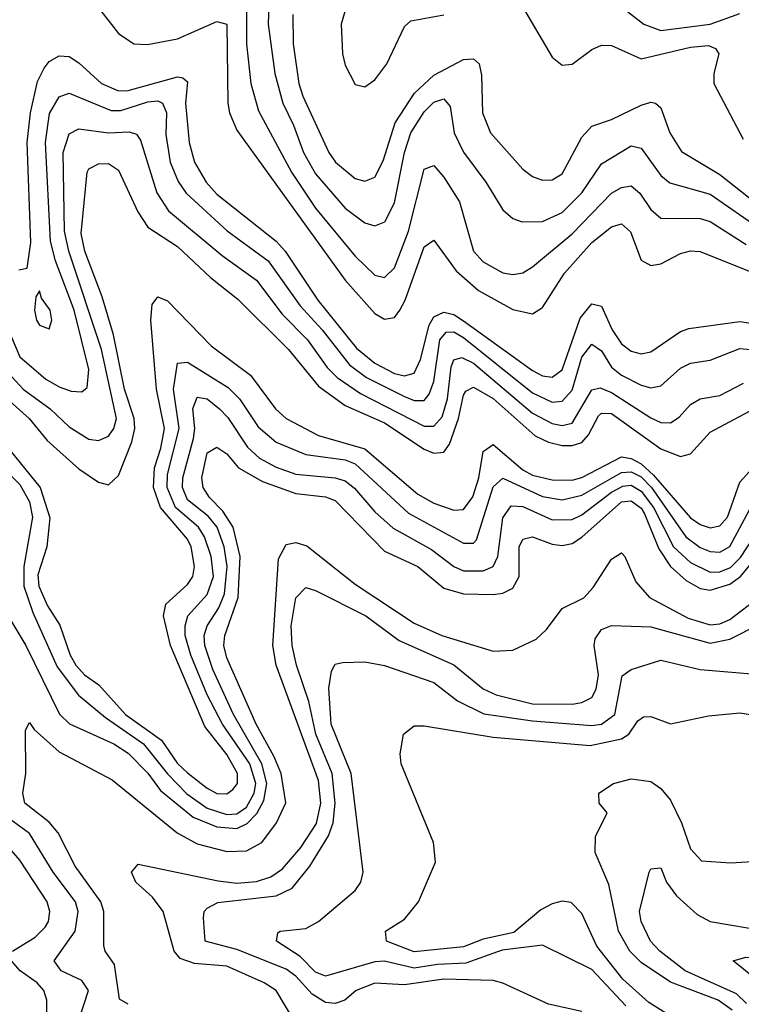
# Model space of a CAD drawing. Header units: inches. Extents: x 884549 to 1028252, y 526810 to 653624.
# Tile 1041 of 1056: x 1006490 to 1007953, y 643162 to 645159. Entities that reach past the tile are written whole.
import ezdxf

# ---------------------------------------------------------------- set-up
doc = ezdxf.new("R2010")
doc.units = ezdxf.units.IN
doc.header["$MEASUREMENT"] = 0
doc.layers.add('B0604', color=7, linetype='Continuous')

msp = doc.modelspace()

# ---------------------------------------------------------------- linework, layer by layer
at = {"layer": 'B0604', "color": 5}
for points, elevation in [([(1006650, 645183.6), (1006690, 645131), (1006721.3, 645110), (1006749.2, 645109.2), (1006810, 645120.5), (1006890, 645155.8), (1006910, 645150.1), (1006911.9, 644990), (1006915.4, 644970), (1006930, 644935.1), (1007150, 644631.1), (1007210, 644563.4), (1007230, 644551.5), (1007250, 644554.9), (1007260.5, 644570), (1007271.7, 644590), (1007310, 644698.3), (1007330, 644711.8), (1007374.8, 644650), (1007420.6, 644610), (1007490, 644571.7), (1007530, 644562.3), (1007550, 644575.7), (1007594.6, 644645.4), (1007650, 644707), (1007690, 644739.2), (1007710, 644745.1), (1007728.8, 644728.8), (1007750, 644671.6), (1007770, 644660.4), (1007790, 644663.7), (1007830, 644684.8), (1007850, 644690.5), (1007870, 644689.3), (1007969.4, 644649.4)], 2720), ([(1006950, 645190), (1006950, 645109.9), (1006958.9, 645030), (1006974.4, 644974.4), (1007041.1, 644850), (1007090, 644777.2), (1007170, 644679.7), (1007210, 644641.3), (1007230, 644636.1), (1007250, 644656.2), (1007278.2, 644730), (1007310, 644855.9), (1007330, 644863.2), (1007350, 644840.1), (1007381.5, 644790), (1007410.1, 644690), (1007430, 644668), (1007470, 644645.8), (1007490, 644642.5), (1007510, 644646), (1007530, 644657.6), (1007610, 644724.6), (1007690, 644807.2), (1007710, 644818.7), (1007730, 644822.2), (1007747.5, 644807.5), (1007770, 644774.3), (1007790, 644756.6), (1007870, 644756.2), (1007890, 644749.7), (1007963, 644703)], 2740), ([(1006995.5, 645190), (1006993.5, 645150), (1007007.3, 645050), (1007023.3, 644990), (1007045.4, 644945.4), (1007065.2, 644890), (1007090, 644846.3), (1007150, 644776.6), (1007190, 644747.1), (1007210, 644740.8), (1007230.7, 644749.3), (1007250, 644787.7), (1007270.2, 644890), (1007283.3, 644930), (1007310, 644972.6), (1007330, 644991.7), (1007350, 644998.5), (1007363, 644983), (1007370.7, 644930), (1007390, 644890.7), (1007435.3, 644830), (1007470, 644773.7), (1007490, 644756.2), (1007508.9, 644748.9), (1007550, 644750.1), (1007590, 644767.9), (1007630, 644808.2), (1007670, 644866.8), (1007730, 644903.3), (1007750, 644898.7), (1007790, 644843.4), (1007808.2, 644828.2), (1007890, 644805.6), (1007993.6, 644733.6)], 2760), ([(1007150, 645177.9), (1007142.1, 645150), (1007144.3, 645090), (1007150, 645067.2), (1007170, 645027.7), (1007190, 645022.8), (1007210, 645037.5), (1007234.7, 645070), (1007270, 645145.4), (1007283, 645157), (1007350, 645169)], 2820), ([(1007506.9, 645190), (1007570, 645083.2), (1007590, 645067.3), (1007610, 645069.2), (1007650, 645098.5), (1007670, 645107.6), (1007690, 645107.2), (1007750, 645079.8), (1007850, 645103.8), (1007886.6, 645106.6), (1007900.9, 645100.9), (1007907.6, 645090), (1007897.6, 645050), (1007897.3, 645030), (1007956.8, 644916.8)], 2820), ([(1007707.4, 645187.4), (1007755.5, 645150), (1007790, 645137.6), (1007890.1, 645149.9), (1007950, 645172)], 2840), ([(1007044.1, 645170), (1007044.3, 645110), (1007056, 645030), (1007064, 645004), (1007116.7, 644890), (1007130.1, 644870), (1007170, 644836.9), (1007190, 644831.4), (1007210, 644839.8), (1007226.9, 644873.1), (1007251.6, 644950), (1007290.5, 645010), (1007330, 645047), (1007390, 645078.2), (1007410, 645080.1), (1007421.5, 645070), (1007426.7, 645046.6), (1007428.3, 644970), (1007444.6, 644930), (1007510, 644856.2), (1007530, 644841.4), (1007550, 644833.5), (1007570, 644834.4), (1007590, 644846.6), (1007630, 644920.7), (1007650, 644943.4), (1007690, 644956.5), (1007750, 644985.8), (1007770, 644991.8), (1007779.6, 644990), (1007790, 644980.8), (1007808.6, 644930), (1007832.2, 644892.2), (1007910, 644845.5), (1008010, 644765.9)], 2780), ([(1006488.4, 644651.6), (1006505.1, 644654.9), (1006512.8, 644707.2), (1006505.2, 644910), (1006511.7, 644970), (1006525.9, 645034.1), (1006539.4, 645060.6), (1006550, 645074.2), (1006570, 645085.9), (1006590, 645084.6), (1006610, 645072), (1006656, 645030), (1006690, 645015), (1006710, 645015.5), (1006810, 645043.1), (1006821.1, 645041.1), (1006830, 645033.4), (1006826.3, 644990), (1006833.3, 644910), (1006844.7, 644870), (1006868.4, 644830), (1006890, 644805.3), (1007009.7, 644710), (1007028.1, 644690), (1007094.5, 644590), (1007172.9, 644492.9), (1007210, 644462.8), (1007250, 644441.7), (1007270, 644436.6), (1007290, 644442.3), (1007302.9, 644470), (1007320.3, 644539.7), (1007330, 644556.8), (1007350, 644565.9), (1007370, 644561.1), (1007390, 644548.2), (1007530, 644447.7), (1007550, 644436.6), (1007570, 644433.8), (1007590, 644449.3), (1007626.5, 644553.5), (1007650, 644582.9), (1007670, 644577.8), (1007691.7, 644530), (1007710, 644501.8), (1007730, 644486.6), (1007750, 644481.6), (1007770, 644485.6), (1007830, 644526.5), (1007847.2, 644532.8), (1007950, 644547), (1008051.7, 644531.7)], 2680), ([(1006449.4, 644569.4), (1006490, 644475.3), (1006542.8, 644430), (1006570, 644414.7), (1006594.5, 644405.5), (1006615.8, 644404.1), (1006627.1, 644412.9), (1006630.4, 644449.6), (1006600.4, 644570), (1006562.7, 644670), (1006552.4, 644710), (1006542.1, 644910), (1006550.7, 644969.3), (1006570, 645002.7), (1006590, 645010.1), (1006675.2, 644975.2), (1006695.2, 644975.2), (1006750, 644992.9), (1006770, 644994.5), (1006779.6, 644990), (1006787.4, 644970), (1006786.5, 644926.5), (1006795.4, 644870), (1006811.3, 644831.3), (1006827.4, 644807.4), (1006910.7, 644730.7), (1006993.5, 644670), (1007058.5, 644578.5), (1007103.2, 644530), (1007158.8, 644458.8), (1007193.1, 644433.1), (1007270, 644394.9), (1007290, 644387.1), (1007310, 644387.1), (1007320.6, 644399.4), (1007330, 644425.2), (1007342, 644510), (1007354.5, 644525.5), (1007370, 644526.4), (1007390, 644514.7), (1007530, 644402), (1007570, 644383.6), (1007590, 644385.1), (1007610, 644407.8), (1007630, 644474.8), (1007650, 644501.2), (1007670, 644487.4), (1007690, 644454.7), (1007710, 644437.9), (1007750, 644417.6), (1007770, 644412.5), (1007790, 644416.5), (1007830, 644452.1), (1007850, 644462.4), (1007890, 644468.6), (1007950, 644492.4), (1008010, 644487.1)], 2660), ([(1006459.7, 644450), (1006497.1, 644410), (1006551.6, 644370), (1006590, 644333.3), (1006630, 644308.6), (1006650, 644305.8), (1006670, 644314.6), (1006681, 644330), (1006686.1, 644350), (1006655.8, 644490), (1006589.3, 644690), (1006580.9, 644730), (1006578.4, 644890), (1006590, 644927.8), (1006610, 644937.8), (1006669.8, 644929.8), (1006711.9, 644931.9), (1006726.8, 644926.8), (1006734.7, 644914.7), (1006767.9, 644808), (1006791.8, 644771.8), (1006900.6, 644680.6), (1006970, 644630.7), (1007022.1, 644562.1), (1007073.6, 644510), (1007113.6, 644453.6), (1007133.6, 644433.6), (1007180.9, 644400.9), (1007310, 644335), (1007330, 644334.7), (1007346.6, 644353.4), (1007357.4, 644390), (1007365.1, 644454.9), (1007370.5, 644469.5), (1007386.3, 644473.7), (1007410, 644462.5), (1007530, 644361.3), (1007570, 644340.1), (1007590, 644335.8), (1007610, 644340.6), (1007650, 644408.3), (1007667.2, 644412.8), (1007690, 644402.7), (1007770, 644351.5), (1007790, 644342.2), (1007810, 644341.5), (1007827.2, 644352.8), (1007850, 644378.7), (1007869.7, 644390.3), (1007910, 644396.6), (1007957.9, 644422.1)], 2640), ([(1006457, 644397), (1006508.9, 644350), (1006545.9, 644305.9), (1006610, 644248.4), (1006650, 644221.3), (1006670, 644215.9), (1006690, 644234.3), (1006717.2, 644302.8), (1006723.6, 644330), (1006722.3, 644350), (1006702.7, 644410), (1006680.1, 644520.1), (1006657.2, 644597.2), (1006621.8, 644690), (1006614.6, 644725.4), (1006626.5, 644850), (1006630, 644856.6), (1006650, 644866.9), (1006670, 644867.8), (1006690, 644853.7), (1006729.2, 644769.2), (1006750, 644738.5), (1006810, 644699.2), (1006876.6, 644636.6), (1006932, 644592), (1007035.1, 644490), (1007096, 644416), (1007150, 644376.4), (1007230, 644341.6), (1007310, 644287.9), (1007330, 644279.9), (1007350, 644282.3), (1007361.7, 644298.3), (1007380, 644350), (1007390, 644397.5), (1007394.5, 644405.5), (1007410, 644414.1), (1007450, 644391.1), (1007535.3, 644315.3), (1007562, 644302), (1007590, 644295.5), (1007610, 644295.4), (1007630, 644301.9), (1007643.2, 644316.8), (1007664, 644356), (1007670, 644360.9), (1007690, 644360.4), (1007790, 644288.6), (1007830, 644273.3), (1007850, 644278.3), (1007890, 644322.2), (1007970, 644365.3)], 2620), ([(1006450, 644310.7), (1006531.6, 644210), (1006551.3, 644148.7), (1006544.8, 644090), (1006526.7, 644033.3), (1006528.5, 644010), (1006546.6, 643970), (1006571.1, 643931.1), (1006592.1, 643870), (1006603.6, 643850), (1006621.1, 643830), (1006650.1, 643810), (1006704.4, 643750), (1006777.8, 643697.8), (1006810, 643650.4), (1006830, 643631.8), (1006870, 643600.1), (1006890, 643589.8), (1006910, 643589), (1006922.4, 643597.6), (1006931.5, 643610), (1006931.7, 643630), (1006910, 643668.4), (1006865.2, 643725.2), (1006795.5, 643890), (1006781.5, 643950), (1006786.5, 643973.5), (1006830, 644013.8), (1006840.8, 644030), (1006844.6, 644050), (1006837.5, 644090), (1006830, 644105.3), (1006775.8, 644170), (1006761.3, 644210), (1006763.3, 644250), (1006776.4, 644290), (1006783.3, 644330), (1006767.4, 644410), (1006755.6, 644550), (1006758.3, 644581.7), (1006770, 644596.8), (1006790, 644588.8), (1006877.9, 644497.9), (1006958, 644438), (1007008.4, 644370), (1007030.2, 644350.2), (1007096.2, 644316.1), (1007190, 644288.4), (1007297.1, 644197.1), (1007330, 644178.7), (1007370, 644164.2), (1007390, 644165.9), (1007408.7, 644191.3), (1007421, 644230), (1007430, 644283.2), (1007450, 644297.5), (1007510, 644246.1), (1007530, 644235.4), (1007570, 644226), (1007610, 644225.4), (1007630, 644230.4), (1007710, 644272.2), (1007730, 644268.9), (1007750, 644258.2), (1007775.2, 644235.2), (1007850, 644148.9), (1007870, 644134.9), (1007890, 644128.3), (1007910, 644132.7), (1007925.2, 644150), (1007950, 644220.8), (1007970, 644242.9)], 2580), ([(1006430, 644275.5), (1006490, 644216.6), (1006510, 644181.5), (1006516.2, 644150), (1006498.2, 644050), (1006498.6, 644010), (1006516.5, 643956.5), (1006566.2, 643846.2), (1006608.9, 643788.9), (1006663.7, 643743.7), (1006740.8, 643690), (1006789.4, 643629.4), (1006828.8, 643588.8), (1006870, 643560), (1006910, 643547.1), (1006930, 643548.1), (1006950, 643562), (1006965.2, 643590), (1006968.5, 643610), (1006956.4, 643650), (1006901.4, 643730), (1006870, 643789.9), (1006837.3, 643870), (1006825.8, 643910), (1006825.2, 643930), (1006830.8, 643950), (1006870, 643993.1), (1006882.9, 644030), (1006878.1, 644070), (1006865, 644110), (1006852.2, 644130), (1006805.9, 644170), (1006789, 644210), (1006790, 644236.8), (1006813.3, 644330), (1006801.6, 644410), (1006810, 644462.3), (1006830, 644464.8), (1006913, 644413), (1006935.8, 644390), (1006973.3, 644333.4), (1007010, 644302.3), (1007070, 644277.1), (1007150, 644266.1), (1007170, 644258.6), (1007278.3, 644158.3), (1007390, 644097.2), (1007410, 644097.3), (1007416.1, 644103.9), (1007450, 644211.5), (1007470, 644229), (1007550, 644192.1), (1007590, 644185.6), (1007630, 644194.5), (1007710, 644240.9), (1007730, 644242.4), (1007750, 644232), (1007771.3, 644210), (1007840.9, 644110), (1007870, 644088.3), (1007890, 644080.3), (1007910, 644079), (1007930, 644090.4), (1007970, 644165.1)], 2560), ([(1006441.5, 643990), (1006502.2, 643890), (1006570.4, 643750.4), (1006590.7, 643730.7), (1006680.6, 643690), (1006710, 643671.2), (1006750, 643631.1), (1006775.8, 643595.8), (1006841.6, 643541.6), (1006890, 643522), (1006930, 643518.7), (1006951.5, 643528.5), (1006971, 643549), (1006984.7, 643575.3), (1006991.4, 643610), (1006980.9, 643650), (1006923.3, 643750), (1006881.4, 643841.4), (1006865.4, 643890), (1006864.3, 643910), (1006870, 643930), (1006893.8, 643966.2), (1006905.3, 643994.7), (1006910.7, 644050), (1006904.8, 644090), (1006890.3, 644130), (1006872.4, 644152.4), (1006830, 644185.6), (1006820.4, 644210), (1006821, 644230), (1006842.5, 644310), (1006845.1, 644330), (1006840.8, 644370), (1006850, 644393.4), (1006870, 644390.3), (1006894.8, 644370), (1006912.3, 644352.3), (1006952.1, 644292.1), (1006976, 644270), (1007010, 644251.2), (1007050, 644237.2), (1007130, 644230), (1007150, 644223.5), (1007169.1, 644209.1), (1007210, 644160.9), (1007247.5, 644127.5), (1007324.8, 644084.8), (1007370, 644049.8), (1007390, 644041.1), (1007430, 644041), (1007450.3, 644050), (1007459.7, 644070), (1007470, 644148.6), (1007486.6, 644173.4), (1007510, 644171.9), (1007570, 644144.8), (1007610, 644145.7), (1007630, 644155), (1007690, 644201.1), (1007713.2, 644213.2), (1007730, 644214.7), (1007750, 644202.7), (1007775, 644170), (1007816, 644090), (1007850, 644058.2), (1007890, 644038.6), (1007910, 644039.2), (1007931.7, 644048.3), (1007951.7, 644068.3), (1007990, 644127.4)], 2540), ([(1006710, 643161.9), (1006692.1, 643172.1), (1006682.5, 643242.5), (1006663.2, 643270), (1006660.9, 643280.9), (1006660.7, 643350), (1006654.4, 643370), (1006602.1, 643442.1), (1006568.1, 643510), (1006550, 643531.6), (1006500.3, 643570), (1006496.6, 643590), (1006502.2, 643630), (1006501.8, 643718.2), (1006510, 643733.6), (1006519.6, 643719.6), (1006570, 643673.9), (1006677.3, 643617.3), (1006809.2, 643510), (1006850, 643487.2), (1006910, 643472.2), (1006950, 643472.9), (1006981, 643490), (1007010.7, 643530), (1007029.5, 643570.5), (1007020.3, 643630), (1007005.6, 643665.6), (1006969.3, 643730), (1006910, 643864.5), (1006904.1, 643890), (1006905.7, 643910), (1006933.1, 643986.9), (1006937.1, 644070), (1006922.5, 644130), (1006902.1, 644162.1), (1006874.6, 644190), (1006862.1, 644210), (1006859.4, 644230), (1006870, 644280.8), (1006890, 644292.4), (1006910, 644278.5), (1006933.9, 644250), (1006982.2, 644222.2), (1007050, 644198.1), (1007110, 644191.3), (1007130, 644184.1), (1007230, 644081), (1007297.2, 644050), (1007350, 644006.4), (1007390, 643994.4), (1007450, 643993.1), (1007470, 643996), (1007490, 644006), (1007503.1, 644030), (1007503, 644090), (1007510, 644105.2), (1007530, 644110.3), (1007570, 644095.2), (1007590, 644092.8), (1007610, 644096.8), (1007630, 644109.2), (1007710, 644181.1), (1007730, 644183.3), (1007750, 644168.7), (1007757.2, 644157.2), (1007785.7, 644085.7), (1007809.8, 644049.8), (1007841.3, 644021.3), (1007870, 644005.3), (1007890, 644002.3), (1007930, 644014.2), (1007951.5, 644030), (1007990, 644076.7)], 2520), ([(1007045.6, 643130), (1007009.7, 643189.7), (1006985.4, 643205.4), (1006910, 643239.5), (1006844.4, 643244.4), (1006815.1, 643255.1), (1006803.5, 643270), (1006780.6, 643350), (1006759, 643379), (1006725.5, 643410), (1006717, 643430), (1006730, 643446.2), (1006892.4, 643412.4), (1006930, 643407.5), (1006970, 643410.9), (1006999.2, 643420.8), (1007023.2, 643436.8), (1007060, 643480), (1007091.6, 643528.4), (1007100.5, 643570), (1007095.6, 643615.6), (1007010.2, 643850), (1007003, 643890), (1007014.5, 644065.5), (1007030, 644094.7), (1007050, 644098.8), (1007072.1, 644092.1), (1007170, 644014.1), (1007290, 643935.4), (1007345.8, 643910), (1007450, 643878.1), (1007490, 643880.6), (1007537.2, 643902.8), (1007558, 643922), (1007590, 643965), (1007633.7, 643986.3), (1007652.8, 644007.2), (1007690, 644064.6), (1007710, 644077.7), (1007717.3, 644070), (1007739.1, 644019.1), (1007767.1, 643987.1), (1007845.2, 643945.2), (1007890, 643931.5), (1007910, 643933.7), (1007930, 643942.7), (1007990, 643988.5)], 2480), ([(1007630, 643147.5), (1007562.3, 643162.3), (1007470, 643205.1), (1007450, 643209.9), (1007350, 643212.6), (1007270, 643201.4), (1007210, 643204.5), (1007172.1, 643190), (1007149.4, 643170), (1007130, 643163.4), (1007110, 643165.8), (1007082.7, 643182.7), (1007050, 643218.9), (1007030, 643232.9), (1006930, 643273.3), (1006866.1, 643290), (1006862.7, 643337.3), (1006864.1, 643350), (1006870, 643357.1), (1006891.5, 643368.5), (1007010, 643381.8), (1007042.2, 643397.8), (1007078, 643442), (1007116.3, 643503.7), (1007125.9, 643530), (1007129.4, 643570), (1007123.8, 643630), (1007090.6, 643710), (1007076.5, 643776.5), (1007051.1, 643850), (1007042.4, 643890), (1007040.5, 643930), (1007050, 643986.5), (1007070, 644007.5), (1007090, 644001.6), (1007192.1, 643950), (1007259.6, 643899.6), (1007370.6, 643850.6), (1007430, 643801.7), (1007456, 643790), (1007530, 643771.3), (1007610, 643771.1), (1007630, 643773.9), (1007650, 643784.1), (1007658.8, 643801.2), (1007663.4, 643830), (1007654.6, 643890), (1007656.6, 643903.4), (1007670, 643922), (1007690, 643930.1), (1007770, 643927.9), (1007890, 643894.4), (1007930, 643902.4), (1007990, 643932.9)], 2460), ([(1007719.1, 643159.1), (1007650, 643232.8), (1007550, 643282.2), (1007468.3, 643271.7), (1007394.6, 643245.4), (1007337.2, 643242.8), (1007290, 643235), (1007230, 643249.6), (1007210, 643247.8), (1007110, 643219.3), (1007090, 643227.2), (1007059, 643259), (1007010.7, 643290), (1007013.4, 643306.6), (1007018, 643310), (1007070, 643315.7), (1007096.1, 643330), (1007170, 643392.9), (1007181.4, 643410), (1007186.2, 643430), (1007161.8, 643630), (1007121.8, 643730), (1007116.7, 643803.3), (1007122, 643838), (1007130, 643851.8), (1007144.4, 643855.6), (1007190, 643856.4), (1007230, 643849.3), (1007330, 643814.4), (1007377.8, 643777.8), (1007430.9, 643750.9), (1007530, 643736.8), (1007650, 643727.7), (1007670, 643730.3), (1007696.5, 643750), (1007711.5, 643828.5), (1007730, 643841.2), (1007790, 643860.1), (1007870, 643841.4), (1008046, 643826)], 2440), ([(1007863.8, 643103.8), (1007765.7, 643165.7), (1007712.7, 643212.7), (1007660, 643280), (1007630, 643345.9), (1007608.4, 643368.4), (1007590, 643371.1), (1007570, 643365.8), (1007546.6, 643353.4), (1007492.3, 643307.7), (1007430, 643294.2), (1007390, 643278.8), (1007290, 643268.4), (1007233.7, 643290), (1007231.9, 643310), (1007270, 643334.5), (1007299, 643370), (1007333.2, 643450), (1007329, 643490), (1007263.5, 643650), (1007261.5, 643670), (1007268.2, 643710), (1007290, 643726.5), (1007310, 643726.9), (1007450, 643703.9), (1007647.1, 643687.1), (1007710, 643700.2), (1007724.9, 643710), (1007743.3, 643736.7), (1007755, 643745), (1007770, 643745.5), (1007810, 643730.6), (1007886.9, 643746.9), (1007950, 643753.1), (1008070, 643734.1)], 2420), ([(1007935, 643150), (1007906.3, 643170), (1007810, 643206.8), (1007750, 643246.7), (1007727.5, 643270), (1007704.4, 643310), (1007684.9, 643404.9), (1007657.2, 643470), (1007657.5, 643502.5), (1007681.1, 643550), (1007665.1, 643570), (1007664.4, 643590), (1007694.3, 643610), (1007730, 643619.4), (1007770, 643613.7), (1007790, 643599.5), (1007810, 643576), (1007832.3, 643530), (1007850, 643477.3), (1007872.8, 643452.8), (1007931.4, 643448.6), (1008010, 643453.9)], 2380), ([(1006609.9, 643130), (1006629.5, 643190), (1006616, 643210), (1006574.2, 643230), (1006559.7, 643250), (1006602.2, 643310), (1006608.7, 643350), (1006602.9, 643370), (1006557.8, 643430), (1006510, 643508.7), (1006452.1, 643550)], 2540), ([(1006475.3, 643270), (1006521.6, 643298.4), (1006541.7, 643318.3), (1006548.6, 643330), (1006551.3, 643350), (1006545.9, 643370), (1006490, 643454.1), (1006464.3, 643484.3)], 2560), ([(1007963.8, 643163.8), (1007943.2, 643183.2), (1007839.4, 643230), (1007787.8, 643270), (1007769.1, 643290), (1007750.4, 643330), (1007746.5, 643350), (1007766.4, 643430), (1007770, 643436.9), (1007790, 643439), (1007801.7, 643410), (1007821.9, 643381.9), (1007864.1, 643344.1), (1007889.8, 643329.8), (1008010, 643309.5)], 2360), ([(1008048.4, 643011.6), (1008023.8, 643163.8), (1007999.4, 643199.4), (1007936.9, 643250), (1007962.4, 643257.6), (1008050, 643256.5), (1008190, 643209.7), (1008214.5, 643205.5), (1008233.1, 643206.9), (1008246.3, 643213.6), (1008290, 643251.3), (1008310, 643245.8), (1008350, 643216.3), (1008390, 643200.2), (1008597.8, 643177.8), (1008710, 643128.1)], 2340), ([(1006545.1, 643125.1), (1006545.2, 643170), (1006538.9, 643190), (1006525.4, 643205.4), (1006490.6, 643230), (1006473.3, 643250)], 2560)]:
    msp.add_lwpolyline(points, dxfattribs=dict(at, elevation=elevation))
at = {"layer": 'B0604', "color": 5, "elevation": 2680}
msp.add_lwpolyline([(1006530, 644609.4), (1006523, 644597), (1006519.8, 644570), (1006524.1, 644550), (1006530, 644539.6), (1006550, 644532.4), (1006554.8, 644550), (1006551.9, 644570), (1006534.2, 644594.2)], close=True, dxfattribs=at)

doc.saveas('drawing.dxf')
